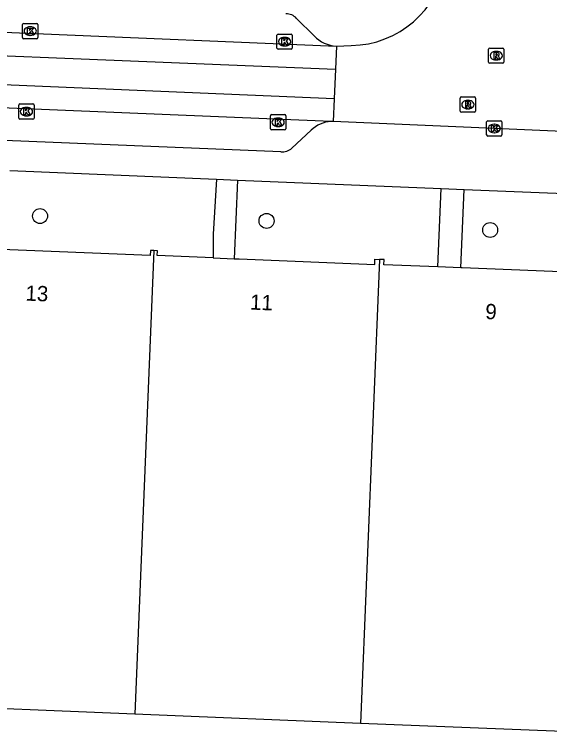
# Model space of a CAD drawing. Extents: x 160732 to 162105, y 387428 to 388479.
# Drawn here: x 161592.74 to 161627.76, y 387705 to 387751.99 of the extents above; entities that cross this region are included whole.
import ezdxf

# ---------------------------------------------------------------- set-up
doc = ezdxf.new("R2010")
doc.units = 0
for name, color, linetype in [('IMGEO_Boom', 7, 'Continuous'), ('IMGEO_Kolk', 7, 'Continuous'), ('IMGEO_Pand', 7, 'Continuous'), ('IMGEO_Pand_nummerreeks', 7, 'Continuous'), ('IMGEO_Rijbaan_lokaal_gesloten', 7, 'Continuous'), ('IMGEO_Rijbaan_lokaal_open', 7, 'Continuous'), ('IMGEO_Rioolput', 7, 'Continuous'), ('IMGEO_Voetpad_open', 7, 'Continuous')]:
    doc.layers.add(name, color=color, linetype=linetype)

msp = doc.modelspace()

# ---------------------------------------------------------------- linework, layer by layer
at = {"layer": 'IMGEO_Boom'}
for centre in [(161594.419, 387738.798), (161609.237, 387738.481), (161623.868, 387737.886)]:
    msp.add_circle(centre, 0.489, dxfattribs=at)
at = {"layer": 'IMGEO_Kolk'}
for p, q in [((161593.277, 387750.471), (161593.277, 387751.323)), ((161593.352, 387751.397), (161594.204, 387751.397)), ((161594.278, 387751.323), (161594.278, 387750.471)), ((161593.765, 387751.177), (161593.79, 387751.177)), ((161594.204, 387750.397), (161593.352, 387750.397)), ((161593.788, 387750.617), (161593.763, 387750.617)), ((161609.921, 387749.78), (161609.921, 387750.632)), ((161609.996, 387750.706), (161610.848, 387750.706)), ((161610.409, 387750.486), (161610.434, 387750.486)), ((161610.922, 387750.632), (161610.922, 387749.78)), ((161610.432, 387749.926), (161610.407, 387749.926)), ((161610.848, 387749.706), (161609.996, 387749.706)), ((161593.03, 387745.204), (161593.03, 387746.056)), ((161593.105, 387746.13), (161593.957, 387746.13)), ((161593.518, 387745.91), (161593.543, 387745.91)), ((161594.031, 387746.056), (161594.031, 387745.204)), ((161593.541, 387745.35), (161593.516, 387745.35)), ((161609.494, 387744.505), (161609.494, 387745.357)), ((161609.569, 387745.431), (161610.421, 387745.431)), ((161610.495, 387745.357), (161610.495, 387744.505)), ((161593.957, 387745.13), (161593.105, 387745.13)), ((161609.982, 387745.211), (161610.007, 387745.211)), ((161623.638, 387744.101), (161623.638, 387744.953)), ((161623.713, 387745.027), (161624.565, 387745.027)), ((161624.126, 387744.807), (161624.151, 387744.807)), ((161624.639, 387744.953), (161624.639, 387744.101)), ((161610.421, 387744.431), (161609.569, 387744.431)), ((161610.005, 387744.651), (161609.98, 387744.651)), ((161624.565, 387744.027), (161623.713, 387744.027)), ((161624.149, 387744.247), (161624.124, 387744.247))]:
    msp.add_line(p, q, dxfattribs=at)
for points in [[(161593.277, 387750.471), (161593.277, 387751.323)], [(161593.352, 387751.397), (161594.204, 387751.397)], [(161594.278, 387751.323), (161594.278, 387750.471)], [(161593.598, 387751.097), (161593.721, 387751.097), (161593.721, 387750.946), (161593.851, 387751.097), (161594.015, 387751.097), (161593.869, 387750.946), (161594.022, 387750.697), (161593.87, 387750.697), (161593.785, 387750.861), (161593.721, 387750.794), (161593.721, 387750.697), (161593.598, 387750.697), (161593.598, 387751.097)], [(161594.204, 387750.397), (161593.352, 387750.397)], [(161609.921, 387749.78), (161609.921, 387750.632)], [(161609.996, 387750.706), (161610.848, 387750.706)], [(161610.242, 387750.406), (161610.365, 387750.406), (161610.365, 387750.255), (161610.495, 387750.406), (161610.659, 387750.406), (161610.513, 387750.255), (161610.666, 387750.006), (161610.514, 387750.006), (161610.429, 387750.17), (161610.365, 387750.103), (161610.365, 387750.006), (161610.242, 387750.006), (161610.242, 387750.406)], [(161610.922, 387750.632), (161610.922, 387749.78)], [(161610.848, 387749.706), (161609.996, 387749.706)], [(161593.03, 387745.204), (161593.03, 387746.056)], [(161593.105, 387746.13), (161593.957, 387746.13)], [(161593.351, 387745.83), (161593.474, 387745.83), (161593.474, 387745.679), (161593.604, 387745.83), (161593.768, 387745.83), (161593.622, 387745.679), (161593.775, 387745.43), (161593.623, 387745.43), (161593.538, 387745.594), (161593.474, 387745.527), (161593.474, 387745.43), (161593.351, 387745.43), (161593.351, 387745.83)], [(161594.031, 387746.056), (161594.031, 387745.204)], [(161609.494, 387744.505), (161609.494, 387745.357)], [(161609.569, 387745.431), (161610.421, 387745.431)], [(161610.495, 387745.357), (161610.495, 387744.505)], [(161593.957, 387745.13), (161593.105, 387745.13)], [(161609.815, 387745.131), (161609.938, 387745.131), (161609.938, 387744.98), (161610.068, 387745.131), (161610.232, 387745.131), (161610.086, 387744.98), (161610.239, 387744.731), (161610.087, 387744.731), (161610.002, 387744.895), (161609.938, 387744.828), (161609.938, 387744.731), (161609.815, 387744.731), (161609.815, 387745.131)], [(161623.638, 387744.101), (161623.638, 387744.953)], [(161623.713, 387745.027), (161624.565, 387745.027)], [(161624.639, 387744.953), (161624.639, 387744.101)], [(161610.421, 387744.431), (161609.569, 387744.431)], [(161623.959, 387744.727), (161624.082, 387744.727), (161624.082, 387744.576), (161624.212, 387744.727), (161624.376, 387744.727), (161624.23, 387744.576), (161624.383, 387744.327), (161624.231, 387744.327), (161624.146, 387744.491), (161624.082, 387744.424), (161624.082, 387744.327), (161623.959, 387744.327), (161623.959, 387744.727)], [(161624.565, 387744.027), (161623.713, 387744.027)]]:
    msp.add_lwpolyline(points, dxfattribs=at)
for centre, start, end in [((161593.354, 387751.321), 91.552, 178.448), ((161593.354, 387751.321), 91.552, 178.448), ((161594.202, 387751.321), 1.552, 88.448), ((161594.202, 387751.321), 1.552, 88.448), ((161593.354, 387750.473), 181.552, 268.448), ((161593.354, 387750.473), 181.552, 268.448), ((161594.202, 387750.473), 271.552, 358.448), ((161594.202, 387750.473), 271.552, 358.448), ((161609.998, 387750.63), 91.552, 178.448), ((161609.998, 387750.63), 91.552, 178.448), ((161610.846, 387750.63), 1.552, 88.448), ((161610.846, 387750.63), 1.552, 88.448), ((161609.998, 387749.782), 181.552, 268.448), ((161609.998, 387749.782), 181.552, 268.448), ((161610.846, 387749.782), 271.552, 358.448), ((161610.846, 387749.782), 271.552, 358.448), ((161593.107, 387746.054), 91.552, 178.448), ((161593.107, 387746.054), 91.552, 178.448), ((161593.955, 387746.054), 1.552, 88.448), ((161593.955, 387746.054), 1.552, 88.448), ((161609.571, 387745.355), 91.552, 178.448), ((161609.571, 387745.355), 91.552, 178.448), ((161610.419, 387745.355), 1.552, 88.448), ((161610.419, 387745.355), 1.552, 88.448), ((161593.107, 387745.206), 181.552, 268.448), ((161593.107, 387745.206), 181.552, 268.448), ((161593.955, 387745.206), 271.552, 358.448), ((161593.955, 387745.206), 271.552, 358.448), ((161623.715, 387744.951), 91.552, 178.448), ((161623.715, 387744.951), 91.552, 178.448), ((161624.563, 387744.951), 1.552, 88.448), ((161624.563, 387744.951), 1.552, 88.448), ((161609.571, 387744.507), 181.552, 268.448), ((161609.571, 387744.507), 181.552, 268.448), ((161610.419, 387744.507), 271.552, 358.448), ((161610.419, 387744.507), 271.552, 358.448), ((161623.715, 387744.103), 181.552, 268.448), ((161623.715, 387744.103), 181.552, 268.448), ((161624.563, 387744.103), 271.552, 358.448), ((161624.563, 387744.103), 271.552, 358.448)]:
    msp.add_arc(centre, 0.0765, start, end, dxfattribs=at)
for centre, major_axis, ratio, start_param, end_param in [((161593.764, 387750.897), (-0.387, 0.002), 0.722429, 4.712389, 7.853982), ((161593.789, 387750.897), (-0.39, 0.002), 0.717154, 1.570796, 4.712389), ((161610.408, 387750.206), (-0.387, 0.002), 0.722429, 4.712389, 7.853982), ((161610.433, 387750.206), (-0.39, 0.002), 0.717154, 1.570796, 4.712389), ((161593.517, 387745.63), (-0.387, 0.002), 0.722429, 4.712389, 7.853982), ((161593.542, 387745.63), (-0.39, 0.002), 0.717154, 1.570796, 4.712389), ((161609.981, 387744.931), (-0.387, 0.002), 0.722429, 4.712389, 7.853982), ((161610.006, 387744.931), (-0.39, 0.002), 0.717154, 1.570796, 4.712389), ((161624.125, 387744.527), (-0.387, 0.002), 0.722429, 4.712389, 7.853982), ((161624.15, 387744.527), (-0.39, 0.002), 0.717154, 1.570796, 4.712389)]:
    msp.add_ellipse(centre, major_axis=major_axis, ratio=ratio, start_param=start_param, end_param=end_param, dxfattribs=at)
at = {"layer": 'IMGEO_Pand'}
for points in [[(161601.87, 387736.536), (161601.641, 387736.546), (161601.628, 387736.216), (161591.362, 387736.637)], [(161601.87, 387736.536), (161600.629, 387706.215)], [(161605.753, 387736.062), (161602.086, 387736.212), (161602.099, 387736.527), (161601.87, 387736.536)], [(161605.753, 387736.062), (161607.115, 387736.006)], [(161607.115, 387736.006), (161607.45, 387735.992), (161616.313, 387735.629), (161616.327, 387735.973), (161616.63, 387735.96)], [(161616.63, 387735.96), (161615.387, 387705.612)], [(161620.443, 387735.472), (161616.918, 387735.616), (161616.932, 387735.948), (161616.63, 387735.96)], [(161621.943, 387735.41), (161620.443, 387735.472)], [(161631.524, 387735.375), (161631.189, 387735.389), (161631.174, 387735.032), (161622.04, 387735.406), (161621.943, 387735.41)], [(161600.629, 387706.215), (161585.834, 387706.819)], [(161615.387, 387705.612), (161600.629, 387706.215)], [(161630.281, 387705.004), (161615.387, 387705.612)]]:
    msp.add_lwpolyline(points, dxfattribs=at)
at = {"layer": 'IMGEO_Rijbaan_lokaal_gesloten'}
for points in [[(161574.404, 387751.563), (161613.807, 387749.905)], [(161574.02, 387750.026), (161613.741, 387748.399)], [(161613.656, 387746.472), (161573.947, 387748.142)], [(161613.457, 387744.984), (161573.944, 387746.619)], [(161613.591, 387744.978), (161613.457, 387744.984)]]:
    msp.add_lwpolyline(points, dxfattribs=at)
at = {"layer": 'IMGEO_Rijbaan_lokaal_open'}
for points in [[(161613.807, 387749.905), (161614.781, 387749.956)], [(161613.807, 387749.905), (161613.741, 387748.399)], [(161613.741, 387748.399), (161613.656, 387746.472)], [(161613.656, 387746.472), (161613.591, 387744.978)], [(161634.133, 387744.1), (161613.591, 387744.978)]]:
    msp.add_lwpolyline(points, dxfattribs=at)
msp.add_arc((161614.697, 387756.276), 6.32, 270.7592, 351.4414, dxfattribs=at)
at = {"layer": 'IMGEO_Rioolput'}
for p, q in [((161623.768, 387748.864), (161623.768, 387749.716)), ((161623.843, 387749.79), (161624.695, 387749.79)), ((161624.256, 387749.57), (161624.281, 387749.57)), ((161624.769, 387749.716), (161624.769, 387748.864)), ((161624.279, 387749.01), (161624.254, 387749.01)), ((161624.695, 387748.79), (161623.843, 387748.79)), ((161621.909, 387745.663), (161621.909, 387746.515)), ((161621.984, 387746.589), (161622.836, 387746.589)), ((161622.397, 387746.369), (161622.422, 387746.369)), ((161622.91, 387746.515), (161622.91, 387745.663)), ((161622.42, 387745.809), (161622.395, 387745.809)), ((161622.836, 387745.589), (161621.984, 387745.589))]:
    msp.add_line(p, q, dxfattribs=at)
for points in [[(161623.768, 387748.864), (161623.768, 387749.716)], [(161623.843, 387749.79), (161624.695, 387749.79)], [(161624.357, 387749.488), (161624.105, 387749.49), (161624.105, 387749.09)], [(161624.769, 387749.716), (161624.769, 387748.864)], [(161624.105, 387749.09), (161624.229, 387749.09), (161624.229, 387749.252), (161624.24, 387749.252)], [(161624.283, 387749.409), (161624.229, 387749.409), (161624.229, 387749.328)], [(161624.229, 387749.328), (161624.281, 387749.328)], [(161624.287, 387749.223), (161624.358, 387749.09), (161624.498, 387749.09), (161624.433, 387749.216)], [(161624.695, 387748.79), (161623.843, 387748.79)], [(161621.909, 387745.663), (161621.909, 387746.515)], [(161621.984, 387746.589), (161622.836, 387746.589)], [(161622.498, 387746.287), (161622.246, 387746.289), (161622.246, 387745.889)], [(161622.424, 387746.208), (161622.37, 387746.208), (161622.37, 387746.127)], [(161622.91, 387746.515), (161622.91, 387745.663)], [(161622.246, 387745.889), (161622.37, 387745.889), (161622.37, 387746.051), (161622.381, 387746.051)], [(161622.37, 387746.127), (161622.422, 387746.127)], [(161622.428, 387746.022), (161622.499, 387745.889), (161622.639, 387745.889), (161622.574, 387746.015)], [(161622.836, 387745.589), (161621.984, 387745.589)]]:
    msp.add_lwpolyline(points, dxfattribs=at)
for centre, radius, start, end in [((161623.845, 387749.714), 0.0765, 91.552, 178.448), ((161623.845, 387749.714), 0.0765, 91.552, 178.448), ((161624.356, 387749.378), 0.109, 350.3612, 89.416), ((161624.693, 387749.714), 0.0765, 1.552, 88.448), ((161624.693, 387749.714), 0.0765, 1.552, 88.448), ((161624.239, 387749.199), 0.0533, 26.0293, 88.6989), ((161624.265, 387749.517), 0.19, 274.7715, 282.9687), ((161624.289, 387749.313), 0.0964, 77.0061, 93.1865), ((161624.303, 387749.37), 0.0378, 276.6634, 79.6772), ((161624.354, 387749.378), 0.112, 277.5842, 350.9817), ((161624.338, 387749.163), 0.108, 29.5134, 73.7905), ((161623.845, 387748.866), 0.0765, 181.552, 268.448), ((161623.845, 387748.866), 0.0765, 181.552, 268.448), ((161624.693, 387748.866), 0.0765, 271.552, 358.448), ((161624.693, 387748.866), 0.0765, 271.552, 358.448), ((161621.986, 387746.513), 0.0765, 91.552, 178.448), ((161621.986, 387746.513), 0.0765, 91.552, 178.448), ((161622.43, 387746.112), 0.0964, 77.0061, 93.1865), ((161622.444, 387746.169), 0.0378, 276.6634, 79.6772), ((161622.497, 387746.177), 0.109, 350.3612, 89.416), ((161622.495, 387746.177), 0.112, 277.5842, 350.9817), ((161622.834, 387746.513), 0.0765, 1.552, 88.448), ((161622.834, 387746.513), 0.0765, 1.552, 88.448), ((161622.38, 387745.998), 0.0533, 26.0293, 88.6989), ((161622.406, 387746.316), 0.19, 274.7715, 282.9687), ((161622.479, 387745.962), 0.108, 29.5134, 73.7905), ((161621.986, 387745.665), 0.0765, 181.552, 268.448), ((161621.986, 387745.665), 0.0765, 181.552, 268.448), ((161622.834, 387745.665), 0.0765, 271.552, 358.448), ((161622.834, 387745.665), 0.0765, 271.552, 358.448)]:
    msp.add_arc(centre, radius, start, end, dxfattribs=at)
for centre, major_axis, ratio, start_param, end_param in [((161624.255, 387749.29), (-0.387, 0.002), 0.722429, 4.712389, 7.853982), ((161624.28, 387749.29), (-0.39, 0.002), 0.717154, 1.570796, 4.712389), ((161622.396, 387746.089), (-0.387, 0.002), 0.722429, 4.712389, 7.853982), ((161622.421, 387746.089), (-0.39, 0.002), 0.717154, 1.570796, 4.712389)]:
    msp.add_ellipse(centre, major_axis=major_axis, ratio=ratio, start_param=start_param, end_param=end_param, dxfattribs=at)
at = {"layer": 'IMGEO_Voetpad_open'}
for points in [[(161611.203, 387751.732), (161612.349, 387750.583)], [(161610.168, 387742.999), (161577.17, 387744.359), (161576.483, 387744.658), (161575.232, 387745.997)], [(161612.156, 387744.414), (161610.901, 387743.245)], [(161592.449, 387741.779), (161605.968, 387741.217)], [(161605.968, 387741.217), (161605.738, 387737.603), (161605.753, 387736.062)], [(161605.968, 387741.217), (161607.329, 387741.155)], [(161607.329, 387741.155), (161607.115, 387736.006)], [(161607.329, 387741.155), (161620.657, 387740.598)], [(161620.443, 387735.472), (161620.657, 387740.598)], [(161620.657, 387740.598), (161622.157, 387740.53)], [(161621.943, 387735.41), (161622.157, 387740.53)], [(161622.157, 387740.53), (161633.643, 387740.077)]]:
    msp.add_lwpolyline(points, dxfattribs=at)
for centre, radius, start, end in [((161610.509, 387751.088), 0.947, 42.8536, 90.335), ((161613.976, 387752.174), 2.276, 224.3729, 265.7483), ((161613.578, 387742.937), 2.05, 93.395, 133.9238), ((161610.262, 387743.933), 0.938, 264.225, 312.8792)]:
    msp.add_arc(centre, radius, start, end, dxfattribs=at)

# ---------------------------------------------------------------- texts
at = {"layer": 'IMGEO_Pand_nummerreeks'}
for s, rotation, p in [('13', 357.6561, (161593.452, 387733.268)), ('11', 357.6534, (161608.145, 387732.681)), ('9', 357.6542, (161623.535, 387732.062))]:
    msp.add_text(s, height=1, rotation=rotation, dxfattribs=at).set_placement(p)

doc.saveas('drawing.dxf')
